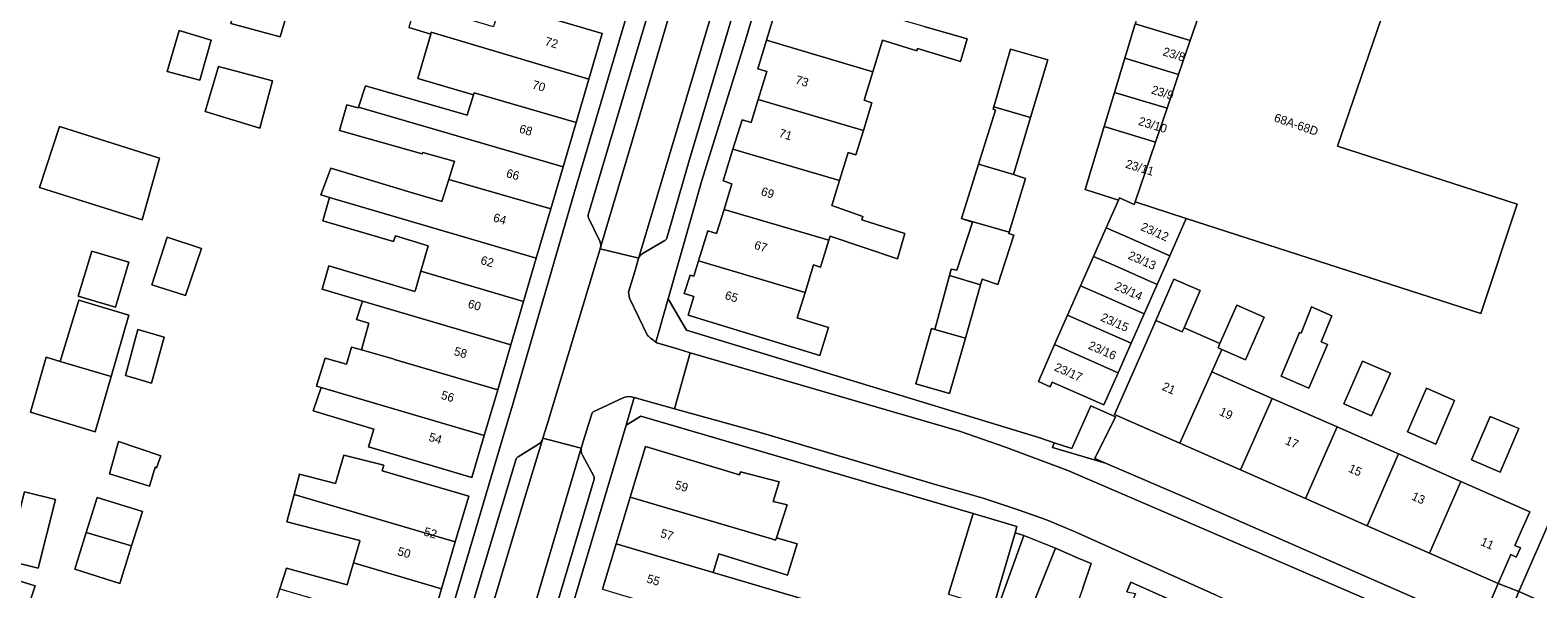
# Model space of a CAD drawing. Header units: metres. Extents: x 151448 to 154749, y 463108 to 465296.
# Tile 259 of 449: x 154059 to 154190, y 463201 to 463250. Entities that reach past the tile are written whole.
import ezdxf
from ezdxf.enums import TextEntityAlignment as Align

# ---------------------------------------------------------------- set-up
doc = ezdxf.new("R2010")
doc.units = ezdxf.units.M
for name, color, linetype, lineweight in [('B-PV-GR-BEPLANTING_CULTUUR_BODEMBEDEKKER-GV', 253, 'Continuous', 9), ('B-PV-IE-TERREINAFSCHEIDING_KUNSTMATIG_HEKWERK-G', 253, 'Continuous', 9), ('B-PV-OG-BEBOUWING-GV', 1, 'Continuous', 9), ('B-PV-OG-BEBOUWING-T18', 2, 'Continuous', 9), ('B-PV-OG-TERREIN_ERF-GV', 253, 'Continuous', 9), ('B-PV-VH-OPENVERHARDING_BETONSTRAATSTEEN-GV', 253, 'Continuous', 9), ('B-PV-VH-OPENVERHARDING_STRAATBAKSTEEN-GV', 253, 'Continuous', 9), ('B-PV-VH-OPENVERHARDING_TEGEL-GV', 253, 'Continuous', 9)]:
    doc.layers.add(name, color=color, linetype=linetype, lineweight=lineweight)
doc.styles.add('Drong', font='txt', dxfattribs={"height": 1.8})

msp = doc.modelspace()

# ---------------------------------------------------------------- linework, layer by layer
at = {"layer": 'B-PV-GR-BEPLANTING_CULTUUR_BODEMBEDEKKER-GV', "flags": 128}
msp.add_lwpolyline([(154143.659, 463182.89), (154147.195, 463192.778), (154150.16, 463201.07), (154150.227, 463201.268), (154150.95, 463203.41), (154149.82, 463203.88), (154147.84, 463204.74), (154142.13, 463190.46), (154139.165, 463182.533)], dxfattribs=at)
at = {"layer": 'B-PV-IE-TERREINAFSCHEIDING_KUNSTMATIG_HEKWERK-G', "flags": 128}
for points in [[(154154.04, 463200.94), (154154.38, 463201.8)], [(154154.38, 463201.8), (154158.993, 463199.74)]]:
    msp.add_lwpolyline(points, dxfattribs=at)
at = {"layer": 'B-PV-OG-BEBOUWING-GV', "flags": 128}
for points in [[(154154.757, 463234.82), (154159.207, 463233.383), (154184.791, 463225.12), (154187.953, 463234.636), (154172.344, 463239.67), (154180.528, 463263.577), (154178.087, 463265.714), (154166.568, 463269.436), (154166.513, 463269.275), (154165.47, 463266.217), (154164.516, 463263.423), (154163.566, 463260.639), (154162.561, 463257.693), (154161.556, 463254.748), (154160.542, 463251.775), (154159.547, 463248.858), (154158.539, 463245.903), (154157.534, 463242.958), (154156.532, 463240.022)], [(154081.652, 463253.132), (154077.369, 463254.344), (154076.184, 463250.335), (154080.484, 463249.158)], [(154131.973, 463246.135), (154132.814, 463248.864), (154135.803, 463247.946), (154135.861, 463248.141), (154139.594, 463247.027), (154140.177, 463248.979), (154136.433, 463250.056), (154125.028, 463253.336), (154124.378, 463251.075), (154123.476, 463251.334), (154122.727, 463248.875)], [(154159.547, 463248.858), (154160.542, 463251.775), (154155.666, 463253.25), (154154.774, 463250.301)], [(154108.465, 463249.449), (154099.599, 463252.052), (154099.011, 463250.049), (154092.256, 463252.032), (154091.649, 463249.964), (154093.568, 463249.401), (154093.614, 463249.557), (154107.305, 463245.498)], [(154159.547, 463248.858), (154154.774, 463250.301), (154153.871, 463247.315), (154158.539, 463245.903)], [(154071.704, 463249.715), (154070.663, 463246.148), (154073.501, 463245.39), (154074.502, 463248.877)], [(154106.196, 463241.72), (154107.305, 463245.498), (154093.614, 463249.557), (154093.568, 463249.401), (154092.435, 463245.541), (154097.271, 463244.121), (154097.329, 463244.312)], [(154122.003, 463243.715), (154131.154, 463241.031), (154131.895, 463243.438), (154131.208, 463243.65), (154131.973, 463246.135), (154122.727, 463248.875), (154121.969, 463246.386), (154122.752, 463246.145)], [(154145.674, 463242.148), (154147.186, 463247.171), (154143.943, 463248.091), (154142.489, 463243.082)], [(154073.972, 463242.666), (154078.722, 463241.245), (154079.811, 463245.329), (154075.114, 463246.587)], [(154153.871, 463247.315), (154152.97, 463244.338), (154157.534, 463242.958), (154158.539, 463245.903)], [(154087.295, 463243.063), (154105.069, 463237.883), (154106.196, 463241.72), (154097.329, 463244.312), (154097.271, 463244.121), (154096.737, 463242.37), (154087.894, 463244.91)], [(154131.154, 463241.031), (154122.003, 463243.715), (154121.39, 463241.724), (154120.608, 463241.965), (154119.823, 463239.419), (154129.087, 463236.683), (154129.841, 463239.131), (154130.506, 463238.927)], [(154157.534, 463242.958), (154152.97, 463244.338), (154152.073, 463241.371), (154156.532, 463240.022)], [(154095.133, 463236.783), (154103.993, 463234.215), (154105.069, 463237.883), (154087.295, 463243.063), (154087.272, 463242.991), (154086.272, 463243.261), (154085.65, 463241.018), (154092.812, 463238.99), (154092.866, 463239.125), (154095.568, 463238.368), (154095.621, 463238.351), (154095.601, 463238.285)], [(154144.187, 463237.209), (154145.674, 463242.148), (154142.489, 463243.082), (154142.429, 463242.875), (154142.618, 463242.794), (154141.15, 463238.109)], [(154069.999, 463238.628), (154061.323, 463241.365), (154059.585, 463236.071), (154068.484, 463233.27)], [(154154.757, 463234.82), (154156.532, 463240.022), (154152.073, 463241.371), (154150.417, 463235.896), (154153.318, 463234.99), (154153.399, 463235.173), (154154.684, 463234.604)], [(154119.823, 463239.419), (154118.968, 463236.643), (154119.737, 463236.406), (154119.05, 463234.178), (154128.154, 463231.503), (154128.26, 463231.845), (154134.102, 463229.869), (154134.752, 463232.086), (154131.022, 463233.275), (154131.103, 463233.546), (154128.419, 463234.517), (154129.087, 463236.683)], [(154103.993, 463234.215), (154095.133, 463236.783), (154094.532, 463234.855), (154091.566, 463235.742), (154084.885, 463237.767), (154084.158, 463235.824), (154084.015, 463235.442), (154084.763, 463235.221), (154102.738, 463229.943)], [(154143.813, 463232.206), (154145.238, 463236.847), (154144.187, 463237.209), (154141.15, 463238.109), (154139.67, 463233.389)], [(154084.763, 463235.221), (154084.181, 463233.18), (154090.342, 463231.371), (154090.491, 463231.879), (154093.337, 463231.019), (154092.7, 463228.804), (154101.634, 463226.18), (154102.738, 463229.943)], [(154154.757, 463234.82), (154154.684, 463234.604), (154153.399, 463235.173), (154153.318, 463234.99), (154152.255, 463232.584), (154153.779, 463231.911), (154157.776, 463230.146), (154159.207, 463233.383)], [(154126.084, 463226.966), (154126.817, 463229.345), (154127.427, 463229.157), (154128.154, 463231.503), (154119.05, 463234.178), (154118.405, 463232.084), (154117.647, 463232.317), (154116.839, 463229.695)], [(154139.67, 463233.389), (154140.643, 463233.064), (154139.28, 463228.897), (154138.777, 463228.983), (154138.623, 463228.417), (154141.337, 463227.618), (154141.48, 463228.118), (154142.831, 463227.658), (154144.237, 463231.928), (154143.778, 463232.091), (154143.813, 463232.206)], [(154157.776, 463230.146), (154153.779, 463231.911), (154152.255, 463232.584), (154151.155, 463230.095), (154152.908, 463229.32), (154156.676, 463227.656)], [(154062.945, 463226.64), (154066.168, 463225.668), (154067.348, 463229.58), (154064.124, 463230.552)], [(154069.34, 463227.622), (154072.273, 463226.703), (154073.652, 463230.783), (154070.679, 463231.757)], [(154101.634, 463226.18), (154092.7, 463228.804), (154092.259, 463227.275), (154092.19, 463227.037), (154084.709, 463229.261), (154084.141, 463227.234), (154087.628, 463226.206), (154100.529, 463222.418)], [(154116.839, 463229.695), (154116.429, 463228.366), (154116.092, 463228.47), (154115.596, 463226.86), (154116.414, 463226.608), (154115.916, 463224.991), (154127.355, 463221.467), (154128.108, 463223.913), (154125.4, 463224.747), (154126.084, 463226.966)], [(154156.676, 463227.656), (154152.908, 463229.32), (154151.155, 463230.095), (154150.027, 463227.545), (154152.016, 463226.666), (154155.548, 463225.105)], [(154141.337, 463227.618), (154138.623, 463228.417), (154137.349, 463223.732), (154140.017, 463222.994)], [(154156.567, 463224.533), (154158.855, 463223.538), (154159.009, 463223.892), (154160.413, 463227.117), (154158.125, 463228.113)], [(154155.548, 463225.105), (154152.016, 463226.666), (154150.027, 463227.545), (154148.895, 463224.983), (154151.12, 463224), (154154.416, 463222.544)], [(154065.806, 463219.661), (154067.341, 463224.986), (154062.985, 463226.3), (154061.365, 463220.96)], [(154087.628, 463226.206), (154087.114, 463224.612), (154088.195, 463224.287), (154087.546, 463221.963), (154090.384, 463221.152), (154090.421, 463221.133), (154099.38, 463218.504), (154100.529, 463222.418)], [(154162.128, 463222.516), (154161.964, 463222.142), (154162.294, 463221.997), (154164.342, 463221.097), (154165.976, 463224.815), (154163.598, 463225.86)], [(154170.929, 463222.68), (154171.861, 463224.92), (154170.097, 463225.717), (154169.175, 463223.421), (154169.051, 463223.474), (154167.444, 463219.675), (154169.865, 463218.651), (154171.472, 463222.45)], [(154148.895, 463224.983), (154147.764, 463222.423), (154150.225, 463221.335), (154153.284, 463219.984), (154154.416, 463222.544), (154151.12, 463224)], [(154161.423, 463220.063), (154162.294, 463221.997), (154161.964, 463222.142), (154162.128, 463222.516), (154159.009, 463223.892), (154158.855, 463223.538), (154156.567, 463224.533), (154155.717, 463222.575), (154152.977, 463216.349), (154158.642, 463213.855)], [(154067.035, 463219.742), (154069.297, 463219.063), (154070.406, 463223.078), (154068.11, 463223.726)], [(154140.017, 463222.994), (154137.349, 463223.732), (154137.058, 463223.818), (154135.722, 463219.011), (154138.64, 463218.173)], [(154084.059, 463218.694), (154098.215, 463214.538), (154099.38, 463218.504), (154090.421, 463221.133), (154090.384, 463221.152), (154087.546, 463221.963), (154086.688, 463222.208), (154086.261, 463220.716), (154084.384, 463221.261), (154083.795, 463219.301), (154083.653, 463218.829)], [(154153.284, 463219.984), (154150.225, 463221.335), (154147.764, 463222.423), (154146.353, 463219.231), (154147.392, 463218.772), (154147.566, 463219.165), (154152.047, 463217.185)], [(154061.365, 463220.96), (154060.16, 463221.326), (154058.794, 463216.57), (154064.416, 463214.839), (154065.806, 463219.661)], [(154175.291, 463216.247), (154176.94, 463219.949), (154174.508, 463220.977), (154172.886, 463217.274)], [(154161.423, 463220.063), (154158.642, 463213.855), (154163.912, 463211.536), (154166.673, 463217.752)], [(154098.215, 463214.538), (154084.059, 463218.694), (154083.356, 463216.667), (154088.611, 463215.071), (154088.158, 463213.553), (154097.146, 463210.895)], [(154166.673, 463217.752), (154163.912, 463211.536), (154169.566, 463209.047), (154172.304, 463215.273)], [(154180.065, 463218.637), (154178.425, 463214.85), (154180.872, 463213.79), (154182.512, 463217.578)], [(154186.462, 463211.341), (154188.084, 463215.133), (154185.601, 463216.195), (154183.979, 463212.403)], [(154172.304, 463215.273), (154169.566, 463209.047), (154174.919, 463206.691), (154177.628, 463212.93), (154174.285, 463214.401)], [(154066.44, 463213.999), (154065.649, 463211.201), (154069.127, 463210.129), (154069.621, 463211.767), (154069.753, 463211.72), (154070.11, 463212.77)], [(154110.894, 463209.16), (154123.084, 463205.576), (154123.508, 463205.433), (154123.613, 463205.631), (154124.533, 463208.496), (154123.316, 463208.793), (154123.83, 463210.496), (154120.479, 463211.388), (154120.393, 463211.102), (154112.22, 463213.563)], [(154081.687, 463209.392), (154095.693, 463205.279), (154096.862, 463209.266), (154089.349, 463211.468), (154089.406, 463211.665), (154089.487, 463211.962), (154086.028, 463212.828), (154085.298, 463210.368), (154082.163, 463211.18)], [(154174.919, 463206.691), (154180.327, 463204.31), (154183.07, 463210.535), (154177.628, 463212.93)], [(154188.089, 463200.963), (154193.505, 463198.58), (154197.615, 463208.003), (154194.487, 463209.405), (154195.51, 463211.773), (154193.358, 463212.766), (154190.883, 463206.996), (154190.766, 463207.048)], [(154056.777, 463203.68), (154059.464, 463203.005), (154060.959, 463208.964), (154058.273, 463209.638)], [(154186.298, 463201.682), (154187.397, 463204.18), (154187.873, 463203.969), (154188.228, 463204.771), (154187.751, 463204.983), (154189.038, 463207.908), (154183.07, 463210.535), (154180.327, 463204.31)], [(154067.58, 463204.943), (154068.514, 463207.932), (154064.593, 463209.157), (154063.635, 463206.091)], [(154086.849, 463203.464), (154094.503, 463201.219), (154095.693, 463205.279), (154081.687, 463209.392), (154081.054, 463207.018), (154087.405, 463205.395), (154087.4, 463205.342)], [(154123.613, 463205.631), (154123.508, 463205.433), (154123.084, 463205.576), (154110.894, 463209.16), (154109.679, 463205.125), (154118.111, 463202.623), (154118.599, 463204.25), (154124.559, 463202.388), (154125.397, 463205.117)], [(154142.438, 463199.55), (154144.325, 463206.085), (154144.482, 463206.629), (154140.682, 463207.752), (154138.561, 463200.737)], [(154067.58, 463204.943), (154063.635, 463206.091), (154062.641, 463202.909), (154066.562, 463201.684)], [(154118.111, 463202.623), (154109.679, 463205.125), (154108.494, 463201.19), (154124.53, 463196.361), (154125.742, 463200.359)], [(154058.681, 463195.085), (154059.141, 463196.53), (154057.762, 463197.071), (154059.195, 463201.476), (154054.088, 463203.045), (154052.33, 463197.18), (154052.277, 463197.004)], [(154094.503, 463201.219), (154086.849, 463203.464), (154086.325, 463201.675), (154086.291, 463201.559), (154081.024, 463203.012), (154080.464, 463201.196), (154080.554, 463201.17), (154093.394, 463197.436)]]:
    msp.add_lwpolyline(points, close=True, dxfattribs=at)
at = {"layer": 'B-PV-OG-TERREIN_ERF-GV', "flags": 128}
for points in [[(154180.528, 463263.577), (154172.344, 463239.67), (154187.953, 463234.636), (154184.791, 463225.12), (154159.207, 463233.383), (154157.776, 463230.146), (154156.676, 463227.656), (154155.548, 463225.105), (154154.416, 463222.544), (154153.284, 463219.984), (154152.047, 463217.185), (154147.566, 463219.165), (154147.392, 463218.772), (154146.353, 463219.231), (154147.764, 463222.423), (154148.895, 463224.983), (154150.027, 463227.545), (154151.155, 463230.095), (154152.255, 463232.584), (154153.318, 463234.99), (154150.417, 463235.896), (154152.073, 463241.371), (154152.97, 463244.338), (154153.871, 463247.315), (154154.774, 463250.301)], [(154122.456, 463254.076), (154120.914, 463248.872), (154117.124, 463236.674), (154114.185, 463226.404), (154115.79, 463223.67), (154146.492, 463214.313), (154147.726, 463213.904), (154149.274, 463213.392), (154150.909, 463217.104), (154153.054, 463216.155), (154151.267, 463212.532), (154152.186, 463212.135), (154152.193, 463212.132), (154159.34, 463209.047), (154184.698, 463197.949), (154184.725, 463198.012), (154186.298, 463201.682), (154188.089, 463200.963), (154186.554, 463197.137), (154197.035, 463192.534)], [(154069.541, 463111.882), (154077.665, 463139.035), (154087.045, 463170.865), (154093.57, 463193.234), (154100.087, 463215.23), (154100.686, 463217.252), (154106.044, 463235.698), (154111.075, 463252.649)], [(154099.599, 463252.052), (154108.465, 463249.449), (154107.305, 463245.498), (154106.196, 463241.72), (154105.069, 463237.883), (154103.993, 463234.215), (154102.738, 463229.943), (154101.634, 463226.18), (154100.529, 463222.418), (154099.38, 463218.504), (154098.215, 463214.538), (154097.146, 463210.895), (154088.158, 463213.553), (154088.611, 463215.071), (154083.356, 463216.667), (154084.059, 463218.694), (154083.653, 463218.829), (154083.795, 463219.301), (154084.384, 463221.261), (154086.261, 463220.716), (154086.688, 463222.208), (154087.546, 463221.963), (154088.195, 463224.287), (154087.114, 463224.612), (154087.628, 463226.206), (154084.141, 463227.234), (154084.709, 463229.261), (154092.19, 463227.037), (154092.259, 463227.275), (154092.7, 463228.804), (154093.337, 463231.019), (154090.491, 463231.879), (154090.342, 463231.371), (154084.181, 463233.18), (154084.763, 463235.221), (154084.015, 463235.442), (154084.158, 463235.824), (154084.885, 463237.767), (154091.566, 463235.742), (154094.532, 463234.855), (154095.133, 463236.783), (154095.601, 463238.285), (154095.621, 463238.351), (154095.568, 463238.368), (154092.866, 463239.125), (154092.812, 463238.99), (154085.65, 463241.018), (154086.272, 463243.261), (154087.272, 463242.991), (154087.295, 463243.063), (154087.894, 463244.91), (154096.737, 463242.37), (154097.271, 463244.121), (154092.435, 463245.541), (154093.568, 463249.401), (154091.649, 463249.964)], [(154136.433, 463250.056), (154140.177, 463248.979), (154139.594, 463247.027), (154135.861, 463248.141), (154135.803, 463247.946), (154132.814, 463248.864), (154131.973, 463246.135), (154131.208, 463243.65), (154131.895, 463243.438), (154131.154, 463241.031), (154130.506, 463238.927), (154129.841, 463239.131), (154129.087, 463236.683), (154128.419, 463234.517), (154131.103, 463233.546), (154131.022, 463233.275), (154134.752, 463232.086), (154134.102, 463229.869), (154128.26, 463231.845), (154128.154, 463231.503), (154127.427, 463229.157), (154126.817, 463229.345), (154126.084, 463226.966), (154125.4, 463224.747), (154128.108, 463223.913), (154127.355, 463221.467), (154115.916, 463224.991), (154116.414, 463226.608), (154115.596, 463226.86), (154116.092, 463228.47), (154116.429, 463228.366), (154116.839, 463229.695), (154117.647, 463232.317), (154118.405, 463232.084), (154119.05, 463234.178), (154119.737, 463236.406), (154118.968, 463236.643), (154119.823, 463239.419), (154120.608, 463241.965), (154121.39, 463241.724), (154122.003, 463243.715), (154122.752, 463246.145), (154121.969, 463246.386), (154122.727, 463248.875), (154123.476, 463251.334)], [(154138.561, 463200.737), (154140.682, 463207.752), (154111.829, 463216.218), (154110.532, 463215.432), (154102.7, 463189.053)], [(154108.494, 463201.19), (154109.679, 463205.125), (154110.894, 463209.16), (154112.22, 463213.563), (154120.393, 463211.102), (154120.479, 463211.388), (154123.83, 463210.496), (154123.316, 463208.793), (154124.533, 463208.496), (154123.613, 463205.631), (154125.397, 463205.117), (154124.559, 463202.388), (154118.599, 463204.25), (154118.111, 463202.623), (154125.742, 463200.359)], [(154193.505, 463198.58), (154188.089, 463200.963), (154190.766, 463207.048)], [(154054.088, 463203.045), (154059.195, 463201.476), (154057.762, 463197.071), (154059.141, 463196.53), (154058.681, 463195.085)]]:
    msp.add_lwpolyline(points, dxfattribs=at)
for points in [[(154077.369, 463254.344), (154078.356, 463257.684), (154079.568, 463258.508), (154082.905, 463257.392), (154081.652, 463253.132), (154080.484, 463249.158), (154076.184, 463250.335)], [(154071.704, 463249.715), (154074.502, 463248.877), (154073.501, 463245.39), (154070.663, 463246.148)], [(154144.187, 463237.209), (154145.238, 463236.847), (154143.813, 463232.206), (154143.778, 463232.091), (154144.237, 463231.928), (154142.831, 463227.658), (154141.48, 463228.118), (154141.337, 463227.618), (154140.017, 463222.994), (154138.64, 463218.173), (154135.722, 463219.011), (154137.058, 463223.818), (154137.349, 463223.732), (154138.623, 463228.417), (154138.777, 463228.983), (154139.28, 463228.897), (154140.643, 463233.064), (154139.67, 463233.389), (154141.15, 463238.109), (154142.618, 463242.794), (154142.429, 463242.875), (154142.489, 463243.082), (154143.943, 463248.091), (154147.186, 463247.171), (154145.674, 463242.148)], [(154073.972, 463242.666), (154075.114, 463246.587), (154079.811, 463245.329), (154078.722, 463241.245)], [(154069.999, 463238.628), (154068.484, 463233.27), (154059.585, 463236.071), (154061.323, 463241.365)], [(154062.945, 463226.64), (154064.124, 463230.552), (154067.348, 463229.58), (154066.168, 463225.668)], [(154069.34, 463227.622), (154070.679, 463231.757), (154073.652, 463230.783), (154072.273, 463226.703)], [(154186.298, 463201.682), (154180.327, 463204.31), (154174.919, 463206.691), (154169.566, 463209.047), (154163.912, 463211.536), (154158.642, 463213.855), (154152.977, 463216.349), (154155.717, 463222.575), (154156.567, 463224.533), (154158.125, 463228.113), (154160.413, 463227.117), (154159.009, 463223.892), (154162.128, 463222.516), (154163.598, 463225.86), (154165.976, 463224.815), (154164.342, 463221.097), (154162.294, 463221.997), (154161.423, 463220.063), (154166.673, 463217.752), (154172.304, 463215.273), (154174.285, 463214.401), (154177.628, 463212.93), (154183.07, 463210.535), (154189.038, 463207.908), (154187.751, 463204.983), (154188.228, 463204.771), (154187.873, 463203.969), (154187.397, 463204.18)], [(154061.365, 463220.96), (154062.985, 463226.3), (154067.341, 463224.986), (154065.806, 463219.661), (154064.416, 463214.839), (154058.794, 463216.57), (154060.16, 463221.326)], [(154170.929, 463222.68), (154171.472, 463222.45), (154169.865, 463218.651), (154167.444, 463219.675), (154169.051, 463223.474), (154169.175, 463223.421), (154170.097, 463225.717), (154171.861, 463224.92)], [(154067.035, 463219.742), (154068.11, 463223.726), (154070.406, 463223.078), (154069.297, 463219.063)], [(154175.291, 463216.247), (154172.886, 463217.274), (154174.508, 463220.977), (154176.94, 463219.949)], [(154180.065, 463218.637), (154182.512, 463217.578), (154180.872, 463213.79), (154178.425, 463214.85)], [(154152.186, 463212.135), (154151.267, 463212.532), (154153.054, 463216.155), (154150.909, 463217.104), (154149.274, 463213.392), (154147.726, 463213.904), (154147.585, 463213.479)], [(154186.462, 463211.341), (154183.979, 463212.403), (154185.601, 463216.195), (154188.084, 463215.133)], [(154066.44, 463213.999), (154070.11, 463212.77), (154069.753, 463211.72), (154069.621, 463211.767), (154069.127, 463210.129), (154065.649, 463211.201)], [(154086.849, 463203.464), (154087.4, 463205.342), (154087.405, 463205.395), (154081.054, 463207.018), (154081.687, 463209.392), (154082.163, 463211.18), (154085.298, 463210.368), (154086.028, 463212.828), (154089.487, 463211.962), (154089.406, 463211.665), (154089.349, 463211.468), (154096.862, 463209.266), (154095.693, 463205.279), (154094.503, 463201.219), (154093.394, 463197.436), (154092.204, 463193.377), (154084.642, 463195.594), (154079.291, 463197.389), (154080.464, 463201.196), (154081.024, 463203.012), (154086.291, 463201.559), (154086.325, 463201.675)], [(154056.777, 463203.68), (154058.273, 463209.638), (154060.959, 463208.964), (154059.464, 463203.005)], [(154063.635, 463206.091), (154064.593, 463209.157), (154068.514, 463207.932), (154067.58, 463204.943), (154066.562, 463201.684), (154062.641, 463202.909)], [(154186.554, 463197.137), (154188.089, 463200.963), (154186.298, 463201.682), (154184.725, 463198.012)]]:
    msp.add_lwpolyline(points, close=True, dxfattribs=at)
at = {"layer": 'B-PV-VH-OPENVERHARDING_BETONSTRAATSTEEN-GV', "flags": 128}
for points in [[(154108.299, 463230.766), (154110.958, 463239.728), (154114.042, 463250.239), (154123.931, 463283.51), (154129.771, 463302.79), (154127.568, 463301.691), (154115.948, 463263.006), (154107.247, 463233.687)], [(154133.144, 463301.921), (154127.367, 463282.755), (154120.669, 463260.342), (154117.731, 463250.346), (154111.653, 463229.986)], [(154114.079, 463231.673), (154116.039, 463238.496), (154121.077, 463255.428), (154127.31, 463276.048), (154134.358, 463299.566), (154133.144, 463301.921)], [(154107.267, 463233.437), (154108.244, 463231.4)], [(154108.295, 463230.752), (154107.979, 463229.709), (154103.673, 463215.479), (154103.312, 463214.289), (154106.514, 463213.453), (154106.64, 463213.42), (154106.668, 463213.513), (154106.67, 463213.522), (154106.96, 463214.479), (154107.548, 463216.42)], [(154112.408, 463223.227), (154110.819, 463226.466), (154110.748, 463226.97), (154111.286, 463228.791), (154111.614, 463229.894), (154111.631, 463229.939), (154108.295, 463230.752)], [(154112.014, 463230.373), (154113.917, 463231.466)], [(154111.202, 463217.836), (154111.243, 463217.825), (154114.746, 463216.856), (154116.113, 463221.726), (154114.994, 463222.057), (154113.196, 463222.59), (154113.13, 463222.634)], [(154107.672, 463216.573), (154110.352, 463217.818)], [(154081.885, 463142.017), (154089.331, 463167.328), (154097.638, 463195.43), (154101.749, 463209.15), (154103.304, 463214.262)], [(154102.915, 463213.767), (154101.151, 463212.687)], [(154100.998, 463212.49), (154093.8, 463188.619), (154080.629, 463144.553)], [(154106.668, 463213.513), (154106.64, 463213.42), (154104.629, 463206.679), (154101.189, 463195.004), (154092.687, 463166.333), (154085.124, 463141.125)], [(154107.733, 463210.99), (154106.74, 463212.827)], [(154087.538, 463142.692), (154107.76, 463210.725)], [(154141.828, 463196.755), (154145.097, 463205.844), (154144.325, 463206.085), (154142.438, 463199.55)]]:
    msp.add_lwpolyline(points, dxfattribs=at)
for points in [[(154111.653, 463229.986), (154117.731, 463250.346), (154120.669, 463260.342), (154127.367, 463282.755), (154133.144, 463301.921), (154133.227, 463302.19), (154129.883, 463303.159), (154129.771, 463302.79), (154123.931, 463283.51), (154114.042, 463250.239), (154110.958, 463239.728), (154108.299, 463230.766), (154108.295, 463230.752), (154111.631, 463229.939)], [(154106.64, 463213.42), (154106.514, 463213.453), (154103.312, 463214.289), (154103.308, 463214.275), (154103.304, 463214.262), (154101.749, 463209.15), (154097.638, 463195.43), (154089.331, 463167.328), (154081.885, 463142.017), (154081.826, 463141.83), (154085.013, 463140.771), (154085.107, 463141.089), (154085.117, 463141.109), (154085.124, 463141.125), (154092.687, 463166.333), (154101.189, 463195.004), (154104.629, 463206.679)]]:
    msp.add_lwpolyline(points, close=True, dxfattribs=at)
at = {"layer": 'B-PV-VH-OPENVERHARDING_BETONSTRAATSTEEN-GV'}
for points in [[(154107.247, 463233.687, 0.184102), (154107.267, 463233.437)], [(154108.244, 463231.4, -0.1845222), (154108.299, 463230.766)], [(154113.917, 463231.466, 0.1925233), (154114.079, 463231.673)], [(154111.653, 463229.986, -0.1524082), (154112.014, 463230.373)], [(154113.13, 463222.634, -0.0433023), (154112.408, 463223.227)], [(154110.352, 463217.818, -0.1882506), (154111.202, 463217.836)], [(154107.548, 463216.42, -0.263299), (154107.672, 463216.573)], [(154103.304, 463214.262, -0.1833348), (154102.915, 463213.767)], [(154101.151, 463212.687, 0.1772157), (154100.998, 463212.49)], [(154106.74, 463212.827, -0.1982093), (154106.668, 463213.513)], [(154107.76, 463210.725, 0.2073184), (154107.733, 463210.99)]]:
    msp.add_lwpolyline(points, format="xyb", dxfattribs=at)
at = {"layer": 'B-PV-VH-OPENVERHARDING_STRAATBAKSTEEN-GV', "flags": 128}
msp.add_lwpolyline([(154224.56, 463178.652), (154196.786, 463190.835), (154165.144, 463204.514), (154148.919, 463211.476), (154143.486, 463213.528), (154139.497, 463214.898), (154116.113, 463221.726), (154114.746, 463216.856), (154122.171, 463214.802), (154137.294, 463210.314), (154141.554, 463209.09), (154144.693, 463208.055), (154147.065, 463207.19), (154149.565, 463206.173), (154161.845, 463200.638), (154174.246, 463195.091), (154175.161, 463194.687), (154177.149, 463193.808), (154187.848, 463189.08), (154189.375, 463188.405), (154215.391, 463176.907), (154217.577, 463175.941), (154218.715, 463175.438), (154222.309, 463173.826)], close=True, dxfattribs=at)
msp.add_lwpolyline([(154136.512, 463175.345), (154137.54, 463178.181), (154138.973, 463182.018), (154139.165, 463182.533), (154142.13, 463190.46), (154147.84, 463204.74), (154145.097, 463205.844), (154141.828, 463196.755), (154135.833, 463179.183), (154126.515, 463153.055), (154128.364, 463152.36), (154129.465, 463155.73), (154134.15, 463168.77), (154136.46, 463175.2)], dxfattribs=at)
at = {"layer": 'B-PV-VH-OPENVERHARDING_TEGEL-GV', "flags": 128}
for points in [[(154113.13, 463222.634), (154114.185, 463226.404), (154117.124, 463236.674), (154120.914, 463248.872), (154122.456, 463254.076), (154122.714, 463254.947), (154128.257, 463273.623), (154128.84, 463275.582), (154139.838, 463312.462), (154144.838, 463330.204), (154143.722, 463330.83), (154143.534, 463330.936), (154142.622, 463327.936), (154136.855, 463307.984), (154134.617, 463306.59)], [(154134.617, 463306.59), (154134.484, 463306.18), (154134.181, 463305.218), (154133.572, 463303.286), (154133.227, 463302.19), (154133.144, 463301.921), (154134.358, 463299.566), (154127.31, 463276.048), (154121.077, 463255.428), (154116.039, 463238.496), (154114.079, 463231.673)], [(154107.247, 463233.687), (154115.948, 463263.006)], [(154111.075, 463252.649), (154106.044, 463235.698), (154100.686, 463217.252), (154100.087, 463215.23), (154093.57, 463193.234), (154087.045, 463170.865), (154077.665, 463139.035), (154069.541, 463111.882)], [(154108.244, 463231.4), (154107.267, 463233.437)], [(154103.304, 463214.262), (154103.308, 463214.275), (154103.312, 463214.289), (154103.673, 463215.479), (154107.979, 463229.709), (154108.295, 463230.752), (154108.299, 463230.766)], [(154113.917, 463231.466), (154112.014, 463230.373)], [(154111.653, 463229.986), (154111.631, 463229.939), (154111.614, 463229.894), (154111.286, 463228.791), (154110.748, 463226.97), (154110.819, 463226.466), (154112.408, 463223.227)], [(154184.725, 463198.012), (154184.698, 463197.949), (154159.34, 463209.047), (154152.193, 463212.132), (154152.186, 463212.135), (154147.585, 463213.479), (154147.726, 463213.904), (154146.492, 463214.313), (154115.79, 463223.67), (154114.185, 463226.404), (154113.13, 463222.634), (154113.196, 463222.59), (154114.994, 463222.057), (154116.113, 463221.726), (154139.497, 463214.898), (154143.486, 463213.528), (154148.919, 463211.476), (154165.144, 463204.514), (154196.786, 463190.835), (154224.56, 463178.652), (154229.395, 463176.531)], [(154079.782, 463111.882), (154087.486, 463137.906), (154087.764, 463138.844), (154102.459, 463188.245), (154102.7, 463189.053), (154110.532, 463215.432), (154111.243, 463217.825), (154111.202, 463217.836)], [(154110.352, 463217.818), (154107.672, 463216.573)], [(154161.845, 463200.638), (154149.565, 463206.173), (154147.065, 463207.19), (154144.693, 463208.055), (154141.554, 463209.09), (154137.294, 463210.314), (154122.171, 463214.802), (154114.746, 463216.856), (154111.243, 463217.825), (154110.532, 463215.432), (154111.829, 463216.218), (154140.682, 463207.752), (154144.482, 463206.629), (154144.325, 463206.085), (154145.097, 463205.844), (154147.84, 463204.74), (154149.82, 463203.88), (154150.95, 463203.41), (154150.227, 463201.268), (154150.16, 463201.07)], [(154107.548, 463216.42), (154106.96, 463214.479), (154106.67, 463213.522), (154106.668, 463213.513)], [(154101.151, 463212.687), (154102.915, 463213.767)], [(154080.629, 463144.553), (154093.8, 463188.619), (154100.998, 463212.49)], [(154106.74, 463212.827), (154107.733, 463210.99)], [(154107.76, 463210.725), (154087.538, 463142.692)], [(154154.04, 463200.94), (154154.38, 463201.8), (154158.993, 463199.74)]]:
    msp.add_lwpolyline(points, dxfattribs=at)
at = {"layer": 'B-PV-VH-OPENVERHARDING_TEGEL-GV'}
for points in [[(154107.267, 463233.437, -0.184102), (154107.247, 463233.687)], [(154108.299, 463230.766, 0.1845222), (154108.244, 463231.4)], [(154114.079, 463231.673, -0.1925233), (154113.917, 463231.466)], [(154112.014, 463230.373, 0.1524082), (154111.653, 463229.986)], [(154112.408, 463223.227, 0.0433023), (154113.13, 463222.634)], [(154111.202, 463217.836, 0.1882506), (154110.352, 463217.818)], [(154107.672, 463216.573, 0.263299), (154107.548, 463216.42)], [(154102.915, 463213.767, 0.1833348), (154103.304, 463214.262)], [(154100.998, 463212.49, -0.1772157), (154101.151, 463212.687)], [(154106.668, 463213.513, 0.1982093), (154106.74, 463212.827)], [(154107.733, 463210.99, -0.2073184), (154107.76, 463210.725)]]:
    msp.add_lwpolyline(points, format="xyb", dxfattribs=at)
at = {"layer": 'B-PV-VH-OPENVERHARDING_TEGEL-GV', "flags": 128}
msp.add_lwpolyline([(154154.332, 463199.62), (154157.7, 463198.45), (154154.75, 463190.19), (154155.274, 463189.959), (154158.993, 463199.74), (154154.38, 463201.8), (154154.04, 463200.94), (154154.78, 463200.79)], close=True, dxfattribs=at)

# ---------------------------------------------------------------- texts
at = {"layer": 'B-PV-OG-BEBOUWING-T18', "style": 'Drong'}
for s, rotation, p in [('72', 343.6, (154104.066, 463248.664)), ('23/8', 343.2, (154158.154, 463247.66)), ('70', 343.6, (154102.96, 463244.898)), ('73', 343.1, (154125.825, 463245.318)), ('23/9', 343.1, (154157.151, 463244.344)), ('68A-68D', 341.1, (154168.76, 463241.551)), ('68', 343.6, (154101.835, 463241.066)), ('71', 342.9, (154124.397, 463240.678)), ('23/10', 343.2, (154156.301, 463241.532)), ('23/11', 343.1, (154155.178, 463237.819)), ('66', 343.7, (154100.702, 463237.207)), ('69', 342.9, (154122.838, 463235.62)), ('64', 343.6, (154099.57, 463233.349)), ('23/12', 336.2, (154156.478, 463232.244)), ('67', 342.9, (154122.244, 463230.959)), ('23/13', 336.2, (154155.38, 463229.759)), ('62', 343.6, (154098.483, 463229.647)), ('23/14', 336.1, (154154.202, 463227.095)), ('65', 342.9, (154119.701, 463226.599)), ('60', 343.6, (154097.37, 463225.859)), ('23/15', 336.2, (154153.001, 463224.378)), ('23/16', 336.2, (154151.923, 463221.939)), ('58', 343.6, (154096.161, 463221.74)), ('23/17', 336.2, (154148.98, 463220.05)), ('21', 336.2, (154157.697, 463218.642)), ('56', 343.6, (154095.042, 463217.93)), ('19', 336.2, (154162.67, 463216.453)), ('54', 343.6, (154093.97, 463214.277)), ('17', 336.2, (154168.393, 463213.934)), ('15', 336.2, (154173.886, 463211.516)), ('59', 343.3, (154115.361, 463210.123)), ('13', 336.2, (154179.379, 463209.098)), ('52', 343.7, (154093.536, 463206.072)), ('57', 343.3, (154114.095, 463205.918)), ('11', 336.2, (154185.366, 463205.154)), ('50', 343.7, (154091.256, 463204.362)), ('55', 343.3, (154112.907, 463201.971))]:
    msp.add_text(s, height=0.75, rotation=rotation, dxfattribs=at).set_placement(p, align=Align.MIDDLE)

doc.saveas('drawing.dxf')
